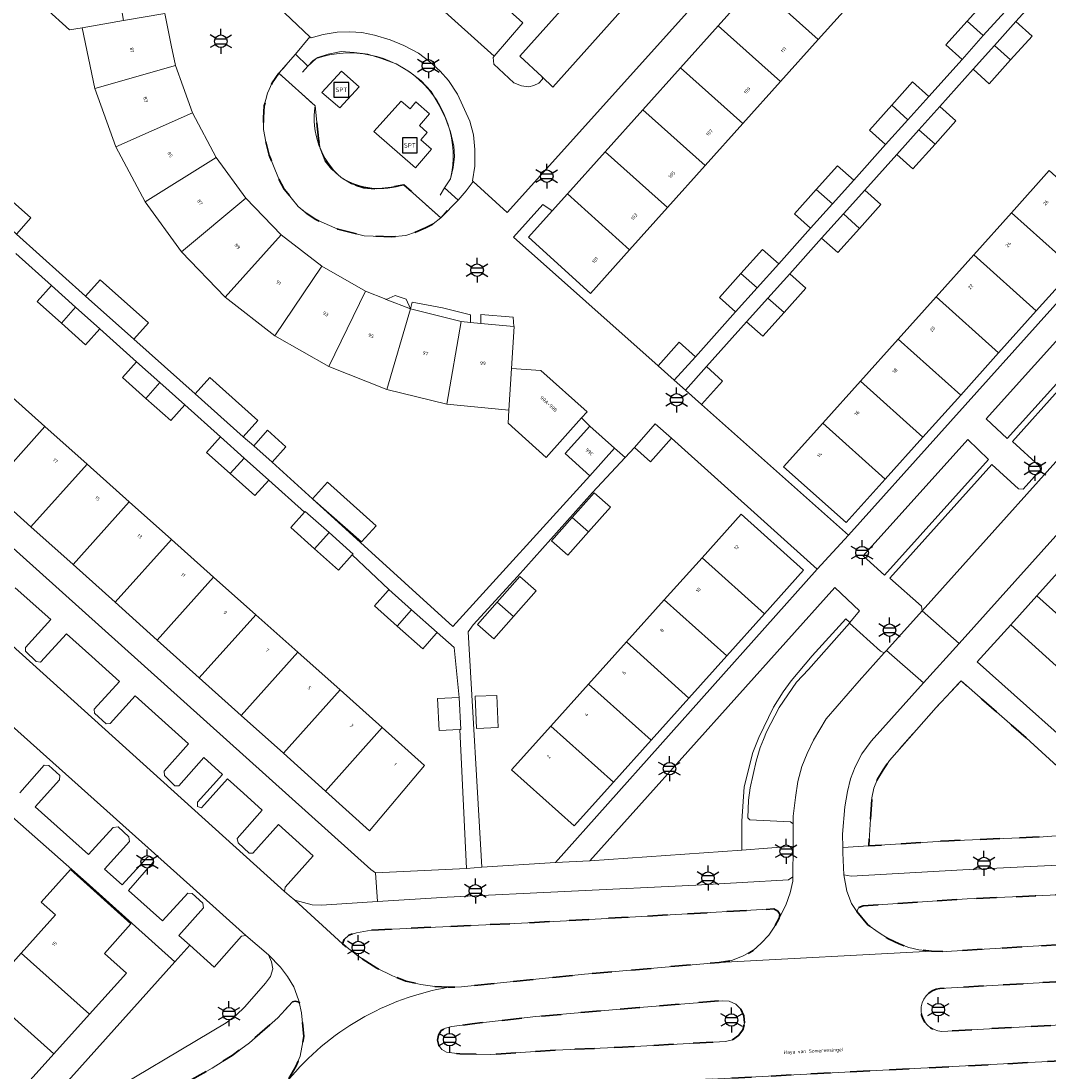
# Model space of a CAD drawing. Extents: x 105780 to 185197, y 477999 to 525027.
# Tile 89 of 562: x 106081 to 106185, y 479206 to 479313. Entities that reach past the tile are written whole.
import ezdxf
from ezdxf.enums import TextEntityAlignment as Align

# ---------------------------------------------------------------- set-up
doc = ezdxf.new("R2010")
doc.units = 0
doc.linetypes.add('XX-HIDDEN', pattern=[4, 2, -2])
for name, color, linetype, lineweight in [('B-GV-GR-HAAG_01-G', 252, 'GR-HAAG1', 13), ('B-GV-GR-MATERIAALGRENS-G', 252, 'XX-HIDDEN', 35), ('B-RO-IE-MEUBILAIR_WEGMEUBILAIR-S', 252, 'Continuous', 25), ('B-RO-IE-TERREINAFSCHEIDING_KUNSTMATIG_HEKWERK-G', 252, 'IE-TERREINAFSCHEIDING-KUNSTMATIG', 18), ('B-XX-KG-KADASTRAAL_BEBOUWING-G', 252, 'Continuous', 20), ('B1-WE-OG-BEBOUWING-T18', 7, 'Continuous', 18), ('B1-WE-OG-TERREIN_ERF-GV', 252, 'Continuous', 18), ('B1-WE-OG-TOPOGRAFIE-T18', 10, 'Continuous', 18), ('B1-WE-VH-VERHARDING_ASFALT-GV', 252, 'Continuous', 18), ('B1-WE-VH-VERHARDING_BETONSTRAATSTEEN-GV', 252, 'Continuous', 18), ('B1-WE-VH-VERHARDING_TEGEL-GV', 252, 'Continuous', 18)]:
    doc.layers.add(name, color=color, linetype=linetype, lineweight=lineweight)
doc.styles.add('NLCS-ISO', font='NLCS-ISO.ttf')
doc.styles.add('NLCS-ISO-M200-T18', font='NLCS-ISO.ttf', dxfattribs={"height": 0.36})
doc.linetypes.add('GR-HAAG1', pattern='A,6,[176,NLCS.shx,S=0.125,R=0,X=0,Y=0],-2', length=8)
doc.linetypes.add('IE-TERREINAFSCHEIDING-KUNSTMATIG', pattern='A,4,[82,NLCS.SHX,S=0.75,R=90,X=0,Y=0],4,-2', length=10)

# ---------------------------------------------------------------- blocks, each defined once
blk = doc.blocks.new('B-SIE-WEG_LICHTMAST-SO')
at = {"ltscale": 0.1}
for p, q in [((0, 1.27), (0, 2.53)), ((-1.1, 0.63), (-2.19, 1.27)), ((1.1, 0.63), (2.19, 1.27)), ((-1.1, -0.63), (-2.19, -1.27)), ((0, -1.27), (0, -2.53)), ((1.1, -0.63), (2.19, -1.27))]:
    blk.add_line(p, q, dxfattribs=at)
at = {"flags": 128}
for points in [[(-1.16, 0.5), (1.16, 0.5)], [(-1.16, -0.5), (1.16, -0.5)]]:
    blk.add_lwpolyline(points, dxfattribs=at)
at = {"ltscale": 0.1}
blk.add_circle((0, 0), 1.27, dxfattribs=at)
at = {"style": 'NLCS-ISO'}
blk.add_attdef('TYPE', text='', height=1.8, dxfattribs=at).set_placement((0, 2.53), align=Align.BOTTOM_CENTER)
blk = doc.blocks.new('SIE-WEG_SPEELTOESTEL-SO')
at = {"flags": 128}
blk.add_lwpolyline([(-0.75, -0.75), (0.75, -0.75), (0.75, 0.75), (-0.75, 0.75)], close=True, dxfattribs=at)
at = {"style": 'NLCS-ISO'}
blk.add_text('SPT', height=0.45, dxfattribs=at).set_placement((0, 0), align=Align.MIDDLE_CENTER)

msp = doc.modelspace()

# ---------------------------------------------------------------- linework, layer by layer
at = {"layer": 'B-GV-GR-HAAG_01-G', "flags": 128}
for points in [[(106110.336, 479311.271), (106108.86, 479309.513), (106110.113, 479308.311), (106110.672, 479308.855), (106111.143, 479309.185), (106112.174, 479309.517), (106113.487, 479309.777), (106114.823, 479309.695), (106116.208, 479309.5), (106117.484, 479309.107), (106119.053, 479308.526), (106120.417, 479307.719), (106121.603, 479306.806), (106122.629, 479305.722), (106123.437, 479304.332), (106124.072, 479303.014), (106124.573, 479301.645), (106124.924, 479300.202), (106124.974, 479299.135), (106124.853, 479298.012), (106124.586, 479296.866), (106123.953, 479295.951), (106125.346, 479294.724), (106126.172, 479295.676), (106126.879, 479296.594), (106126.787, 479296.678), (106127.033, 479298.147), (106127.052, 479299.84), (106126.912, 479301.342), (106126.528, 479302.722), (106125.289, 479305.459), (106124.364, 479306.838), (106123.528, 479307.783), (106122.474, 479308.747), (106121.322, 479309.613), (106119.834, 479310.379), (106118.46, 479310.979), (106116.874, 479311.431), (106115.589, 479311.704), (106114.383, 479311.769), (106113.078, 479311.736), (106111.673, 479311.516), (106110.457, 479311.157)], [(106190.768, 479281.453), (106188.605, 479283.44), (106178.842, 479272.561), (106180.962, 479270.549), (106185.959, 479276.106)], [(106179.073, 479268.447), (106176.959, 479270.462), (106166.372, 479258.667), (106168.541, 479256.72)], [(106165.011, 479251.932), (106165.994, 479253.096), (106163.484, 479255.458), (106138.675, 479227.749), (106154.073, 479228.851), (106154.066, 479231.771), (106154.311, 479235.256), (106155.206, 479238.743), (106155.802, 479240.264), (106157.296, 479243.324), (106158.282, 479244.882), (106159.093, 479245.99), (106161.206, 479248.538), (106164.61, 479252.271)]]:
    msp.add_lwpolyline(points, close=True, dxfattribs=at)
at = {"layer": 'B-GV-GR-MATERIAALGRENS-G', "flags": 128}
for points in [[(106123.578, 479292.916), (106119.86, 479296.287), (106118.575, 479296.039), (106117.047, 479295.867), (106115.779, 479295.966), (106114.542, 479296.362), (106113.489, 479297.001), (106112.563, 479297.859), (106111.841, 479298.745), (106111.374, 479299.961), (106111.212, 479300.959), (106110.853, 479304.279), (106107.182, 479307.576), (106106.524, 479306.61), (106106.041, 479305.571), (106105.709, 479304.281), (106105.625, 479303.074), (106105.629, 479301.864), (106105.863, 479300.627), (106106.215, 479299.273), (106107.141, 479296.94), (106107.736, 479295.835), (106109.159, 479294.079), (106109.958, 479293.416), (106110.946, 479292.741), (106113.159, 479291.787), (106115.829, 479291.102), (106118.594, 479290.986), (106120.055, 479291.142), (106121.019, 479291.458), (106122.039, 479291.907), (106122.808, 479292.313)], [(106182.871, 479240.232), (106176.284, 479246.001), (106173.771, 479243.317), (106169.023, 479237.917), (106168.381, 479236.992), (106167.813, 479236.024), (106167.453, 479235.135), (106167.241, 479234.141), (106166.947, 479229.275), (106175.051, 479229.805), (106184.594, 479230.203), (106190.796, 479230.673), (106190.785, 479233.003)], [(106165.719, 479222.613), (106166.856, 479221.29), (106167.881, 479220.53), (106168.937, 479219.852), (106170.027, 479219.344), (106171.007, 479218.963), (106172.022, 479218.733), (106173.292, 479218.615), (106174.771, 479218.576), (106202.37, 479220.246), (106202.266, 479222.636), (106202.081, 479223.346), (106201.761, 479223.936), (106201.286, 479224.383), (106200.668, 479224.788), (106200.156, 479224.907), (106198.957, 479224.894), (106183.786, 479224.216), (106176.89, 479223.908), (106166.382, 479223.213), (106165.909, 479223.011)], [(106157.878, 479221.964), (106157.913, 479222.374), (106157.728, 479222.671), (106157.333, 479222.89), (106136.326, 479221.698), (106131.769, 479221.44), (106116.549, 479220.748), (106115.041, 479220.47), (106114.275, 479220.241), (106113.785, 479219.802), (106113.643, 479219.352), (106115.181, 479218.123), (106117.115, 479216.896), (106118.702, 479216.12), (106120.051, 479215.577), (106121.568, 479215.237), (106122.985, 479215.015), (106124.349, 479214.945), (106125.673, 479214.98), (106138.152, 479216.272), (106151.79, 479217.466), (106153.022, 479217.649), (106154.162, 479218.09), (106155.238, 479218.672), (106156.045, 479219.407), (106156.813, 479220.245), (106157.428, 479221.139)], [(106202.531, 479216.447), (106174.147, 479214.83), (106173.749, 479214.743), (106173.375, 479214.584), (106173.036, 479214.359), (106172.745, 479214.074), (106172.512, 479213.741), (106172.345, 479213.37), (106172.25, 479212.974), (106172.23, 479212.568), (106172.285, 479212.164), (106172.414, 479211.779), (106172.613, 479211.424), (106172.874, 479211.111), (106173.189, 479210.853), (106173.545, 479210.658), (106173.932, 479210.532), (106174.336, 479210.48), (106202.713, 479212.045)], [(106109.246, 479213.43), (106108.853, 479213.529), (106108.562, 479213.482), (106107.082, 479211.849), (106104.199, 479209.328), (106102.45, 479208.044), (106100.435, 479206.764), (106093.888, 479203.035), (106089.503, 479200.286), (106087.849, 479199.138), (106087.042, 479198.512), (106086.417, 479197.932), (106083.453, 479194.813), (106081.255, 479192.248), (106082.421, 479191.009), (106088.278, 479185.684), (106089.353, 479184.81), (106089.907, 479185.453), (106093.231, 479189.313), (106096.752, 479193.536), (106099.158, 479196.74), (106099.49, 479196.447), (106102.353, 479196.791), (106106.942, 479203.653), (106108.105, 479205.512), (106108.918, 479206.926), (106109.352, 479207.969), (106109.716, 479209.97), (106109.474, 479212.348)], [(106154.356, 479211.34), (106154.294, 479212.064), (106153.985, 479212.721), (106153.469, 479213.232), (106152.808, 479213.533), (106152.084, 479213.588), (106143.728, 479212.907), (106133.222, 479211.976), (106126.769, 479211.246), (106124.72, 479210.967), (106124.056, 479210.816), (106123.627, 479210.56), (106123.346, 479210.091), (106123.266, 479209.582), (106123.386, 479209.033), (106123.708, 479208.64), (106124.177, 479208.359), (106125.518, 479208.218), (106128.622, 479208.144), (106135.202, 479208.571), (106141.989, 479208.879), (106152.439, 479209.461), (106153.143, 479209.638), (106153.743, 479210.048), (106154.165, 479210.64)], [(106220.466, 479205.706), (106213.519, 479205.336), (106208.194, 479205.053), (106205.096, 479204.832), (106204.483, 479204.874), (106203.952, 479205.08), (106203.408, 479205.531), (106203.124, 479206.055), (106202.982, 479206.622), (106202.934, 479208.083), (106202.569, 479208.425), (106190.244, 479207.686), (106130.422, 479204.565), (106128.034, 479204.332), (106125.2, 479203.822), (106122.811, 479203.068), (106121.571, 479202.549), (106120.342, 479201.913), (106119.264, 479201.242), (106117.77, 479200.178), (106115.446, 479198.309), (106111.997, 479195.322), (106108.546, 479192.106), (106108.371, 479189.171), (106108.737, 479188.831), (106105.896, 479186.186), (106104.223, 479184.563), (106104.056, 479184.401), (106100.203, 479180.364), (106096.254, 479175.992), (106090.465, 479169.099), (106089.709, 479168.144), (106088.212, 479166.253), (106081.854, 479157.87), (106085.056, 479154.872), (106086.793, 479157.426), (106088.466, 479160.051), (106090.557, 479162.508), (106100.987, 479173.956), (106111.526, 479185.6), (106121.392, 479197.084), (106122.452, 479197.95), (106123.645, 479198.76), (106124.916, 479199.163), (106126.562, 479199.543), (106135.384, 479200.396), (106154.815, 479201.588), (106190.57, 479203.134), (106191.961, 479202.988), (106193.609, 479202.394), (106195.453, 479201.711), (106196.711, 479201.297), (106197.833, 479201.087), (106199.193, 479201.056), (106219.918, 479202.094)]]:
    msp.add_lwpolyline(points, close=True, dxfattribs=at)
at = {"layer": 'B-RO-IE-TERREINAFSCHEIDING_KUNSTMATIG_HEKWERK-G', "flags": 128}
for points in [[(106109.575, 479307.695), (106110.113, 479308.311), (106110.969, 479309.063)], [(106110.853, 479304.279), (106107.182, 479307.576), (106107.891, 479308.35)], [(106124.235, 479293.659), (106123.578, 479292.916), (106119.86, 479296.287)], [(106124.586, 479296.866), (106123.953, 479295.951), (106123.517, 479295.219)]]:
    msp.add_lwpolyline(points, dxfattribs=at)
for points in [[(106110.969, 479309.063, -0.5870229), (106124.586, 479296.866)], [(106113.489, 479297.001, -0.2555188), (106110.853, 479304.279)], [(106119.86, 479296.287, -0.2203048), (106113.489, 479297.001)]]:
    msp.add_lwpolyline(points, format="xyb", dxfattribs=at)
at = {"layer": 'B-XX-KG-KADASTRAAL_BEBOUWING-G', "flags": 128}
for points in [[(106087.718, 479318.79), (106085.467, 479320.853), (106083.035, 479323.083), (106078.846, 479318.513), (106078.925, 479318.441), (106081.323, 479316.243), (106083.529, 479314.22), (106085.984, 479311.97), (106087.28, 479312.193), (106091.437, 479312.911), (106090.929, 479315.848)], [(106159.334, 479320.923), (106155.513, 479316.661), (106161.819, 479311.008), (106165.639, 479315.27)], [(106155.513, 479316.661), (106151.693, 479312.4), (106157.999, 479306.746), (106161.819, 479311.008)], [(106180.715, 479313.817), (106179.077, 479315.285), (106176.902, 479312.858), (106178.539, 479311.39)], [(106091.437, 479312.911), (106087.28, 479312.193), (106088.545, 479306.041), (106096.708, 479308.365), (106096.281, 479310.44), (106095.625, 479313.635)], [(106151.693, 479312.4), (106147.872, 479308.138), (106154.178, 479302.484), (106157.999, 479306.746)], [(106178.539, 479311.39), (106176.902, 479312.858), (106174.743, 479310.45), (106176.381, 479308.982)], [(106181.832, 479312.815), (106179.659, 479310.39), (106181.298, 479308.922), (106183.471, 479311.346)], [(106181.298, 479308.922), (106179.659, 479310.39), (106177.498, 479307.98), (106179.137, 479306.511)], [(106096.708, 479308.365), (106088.545, 479306.041), (106090.688, 479300.123), (106098.451, 479303.563), (106097.488, 479306.217)], [(106147.872, 479308.138), (106144.051, 479303.877), (106150.358, 479298.222), (106154.178, 479302.484)], [(106173.015, 479305.226), (106171.377, 479306.694), (106169.263, 479304.335), (106170.901, 479302.867)], [(106144.051, 479303.877), (106140.231, 479299.615), (106146.538, 479293.96), (106150.358, 479298.222)], [(106170.901, 479302.867), (106169.263, 479304.335), (106167.01, 479301.821), (106168.648, 479300.353)], [(106174.133, 479304.224), (106172.014, 479301.859), (106173.652, 479300.39), (106175.772, 479302.755)], [(106098.451, 479303.563), (106090.688, 479300.123), (106093.638, 479294.557), (106100.851, 479299.051)], [(106173.652, 479300.39), (106172.014, 479301.859), (106169.766, 479299.351), (106171.405, 479297.882)], [(106140.231, 479299.615), (106136.41, 479295.354), (106142.718, 479289.699), (106146.538, 479293.96)], [(106103.825, 479294.931), (106100.851, 479299.051), (106093.638, 479294.557), (106097.341, 479289.47)], [(106079.615, 479295.111), (106077.165, 479297.297), (106075.737, 479295.698), (106078.17, 479293.49), (106080.6, 479291.284), (106082.065, 479292.925)], [(106165.414, 479296.745), (106163.776, 479298.213), (106161.622, 479295.81), (106163.26, 479294.341)], [(106185.225, 479297.707), (106181.401, 479293.442), (106187.734, 479287.762), (106191.56, 479292.026)], [(106136.41, 479295.354), (106134.856, 479293.62), (106132.466, 479290.954), (106138.751, 479285.273), (106142.718, 479289.699)], [(106163.26, 479294.341), (106161.622, 479295.81), (106159.41, 479293.341), (106161.048, 479291.873)], [(106166.532, 479295.743), (106164.367, 479293.327), (106166.005, 479291.857), (106168.171, 479294.274)], [(106107.425, 479291.214), (106103.825, 479294.931), (106097.341, 479289.47), (106101.761, 479284.888)], [(106166.005, 479291.857), (106164.367, 479293.327), (106162.166, 479290.871), (106163.805, 479289.402)], [(106181.401, 479293.442), (106177.575, 479289.176), (106183.907, 479283.498), (106187.734, 479287.762)], [(106111.531, 479288.027), (106107.425, 479291.214), (106101.761, 479284.888), (106106.786, 479280.976)], [(106157.814, 479288.265), (106156.176, 479289.733), (106153.982, 479287.285), (106155.62, 479285.817)], [(106177.575, 479289.176), (106173.75, 479284.911), (106180.081, 479279.233), (106183.907, 479283.498)], [(106115.949, 479285.495), (106111.531, 479288.027), (106106.786, 479280.976), (106112.26, 479277.853)], [(106087.618, 479284.996), (106092.509, 479280.614), (106093.996, 479282.28), (106089.096, 479286.651)], [(106155.62, 479285.817), (106153.982, 479287.285), (106151.81, 479284.861), (106153.448, 479283.393)], [(106158.932, 479287.263), (106156.719, 479284.793), (106158.357, 479283.324), (106160.571, 479285.794)], [(106084.158, 479286.055), (106082.716, 479284.438), (106085.162, 479282.255), (106086.601, 479283.866)], [(106120.512, 479283.693), (106118.047, 479284.666), (106118.023, 479284.676), (106115.949, 479285.495), (106112.26, 479277.853), (106118.117, 479275.532)], [(106158.357, 479283.324), (106156.719, 479284.793), (106154.566, 479282.391), (106156.205, 479280.922)], [(106173.75, 479284.911), (106169.925, 479280.645), (106176.255, 479274.969), (106180.081, 479279.233)], [(106086.601, 479283.866), (106085.162, 479282.255), (106087.61, 479280.071), (106089.043, 479281.678)], [(106125.647, 479282.41), (106120.512, 479283.693), (106118.117, 479275.532), (106124.215, 479274.036)], [(106130.746, 479277.649), (106131.015, 479281.902), (106130.989, 479281.905), (106127.661, 479282.219), (106126.611, 479282.318), (106125.647, 479282.41), (106124.215, 479274.036), (106130.481, 479273.443)], [(106149.378, 479278.85), (106147.74, 479280.318), (106145.604, 479277.935), (106147.242, 479276.467)], [(106169.925, 479280.645), (106166.1, 479276.38), (106172.428, 479270.705), (106176.255, 479274.969)], [(106092.772, 479278.338), (106091.346, 479276.738), (106093.709, 479274.63), (106095.133, 479276.223)], [(106130.746, 479277.649), (106130.481, 479273.443), (106130.397, 479272.114), (106134.259, 479268.647), (106137.845, 479272.641), (106138.401, 479273.26), (106133.721, 479277.462)], [(106150.495, 479277.847), (106148.359, 479275.465), (106149.998, 479273.996), (106152.134, 479276.378)], [(106095.133, 479276.223), (106093.709, 479274.63), (106096.241, 479272.371), (106097.658, 479273.96)], [(106098.724, 479275.082), (106103.58, 479270.737), (106105.067, 479272.402), (106100.205, 479276.74)], [(106166.1, 479276.38), (106162.275, 479272.115), (106168.602, 479266.441), (106172.428, 479270.705)], [(106083.49, 479271.788), (106079.219, 479275.604), (106073.555, 479269.265), (106077.817, 479265.439)], [(106087.76, 479267.972), (106083.49, 479271.788), (106077.817, 479265.439), (106082.078, 479261.613)], [(106138.698, 479271.827), (106136.186, 479269.029), (106138.686, 479266.784), (106141.198, 479269.582)], [(106146.948, 479270.59), (106145.301, 479272.049), (106143.212, 479269.656), (106144.842, 479268.212)], [(106162.275, 479272.115), (106158.315, 479267.699), (106164.648, 479262.035), (106168.602, 479266.441)], [(106101.275, 479270.72), (106099.865, 479269.138), (106102.255, 479267.005), (106103.663, 479268.581)], [(106104.647, 479269.829), (106106.512, 479268.165), (106107.91, 479269.732), (106106.045, 479271.396)], [(106103.663, 479268.581), (106102.255, 479267.005), (106104.759, 479264.771), (106106.16, 479266.343)], [(106092.03, 479264.156), (106087.76, 479267.972), (106082.078, 479261.613), (106086.339, 479257.787)], [(106110.587, 479264.435), (106115.571, 479260.082), (106117.036, 479261.723), (106112.099, 479266.128)], [(106136.905, 479262.57), (106138.542, 479261.101), (106140.761, 479263.605), (106139.114, 479265.064)], [(106096.301, 479260.341), (106092.03, 479264.156), (106086.339, 479257.787), (106090.601, 479253.961)], [(106109.778, 479263.102), (106108.383, 479261.538), (106110.802, 479259.379), (106112.268, 479261.02), (106109.847, 479263.18)], [(106138.542, 479261.101), (106136.905, 479262.57), (106134.802, 479260.197), (106136.449, 479258.738)], [(106150.047, 479258.478), (106156.372, 479252.801), (106160.326, 479257.211), (106154.017, 479262.901)], [(106100.571, 479256.525), (106096.301, 479260.341), (106090.601, 479253.961), (106094.862, 479250.135)], [(106112.268, 479261.02), (106110.802, 479259.379), (106113.24, 479257.204), (106114.626, 479258.759), (106114.704, 479258.846)], [(106150.047, 479258.478), (106146.218, 479254.212), (106152.546, 479248.533), (106156.372, 479252.801)], [(106186.657, 479257.631), (106183.96, 479254.624), (106187.788, 479251.194), (106188.95, 479250.153), (106191.644, 479253.156), (106190.239, 479254.417)], [(106104.842, 479252.709), (106100.571, 479256.525), (106094.862, 479250.135), (106099.123, 479246.309)], [(106129.302, 479253.989), (106130.94, 479252.519), (106133.256, 479255.134), (106131.609, 479256.593)], [(106118.329, 479255.255), (106118.244, 479255.16), (106116.865, 479253.613), (106119.171, 479251.556), (106120.636, 479253.196)], [(106130.94, 479252.519), (106129.302, 479253.989), (106127.298, 479251.726), (106128.945, 479250.267)], [(106146.218, 479254.212), (106142.39, 479249.945), (106148.72, 479244.264), (106152.546, 479248.533)], [(106183.96, 479254.624), (106181.315, 479251.676), (106186.302, 479247.201), (106188.95, 479250.153), (106187.788, 479251.194)], [(106109.112, 479248.893), (106104.842, 479252.709), (106099.123, 479246.309), (106103.385, 479242.483)], [(106120.636, 479253.196), (106119.171, 479251.556), (106121.759, 479249.247), (106123.134, 479250.79), (106123.223, 479250.889)], [(106142.39, 479249.945), (106138.561, 479245.679), (106144.893, 479239.996), (106148.72, 479244.264)], [(106113.383, 479245.078), (106109.112, 479248.893), (106103.385, 479242.483), (106107.646, 479238.657)], [(106138.561, 479245.679), (106134.732, 479241.413), (106141.067, 479235.728), (106144.893, 479239.996)], [(106117.653, 479241.262), (106113.383, 479245.078), (106107.646, 479238.657), (106111.907, 479234.831)], [(106125.444, 479244.321), (106123.248, 479244.203), (106123.423, 479240.957), (106125.501, 479241.069), (106125.619, 479241.075)], [(106129.393, 479241.283), (106129.254, 479244.531), (106127.056, 479244.437), (106127.195, 479241.189)], [(106117.653, 479241.262), (106111.907, 479234.831), (106116.38, 479230.815), (106121.951, 479237.422)], [(106134.732, 479241.413), (106130.767, 479236.995), (106137.109, 479231.313), (106141.067, 479235.728)], [(106084.554, 479222.291), (106081.083, 479218.421), (106088.006, 479212.211), (106091.745, 479216.381), (106089.511, 479218.384), (106092.202, 479221.384), (106086.082, 479226.872), (106083.124, 479223.573)], [(106081.083, 479218.421), (106077.478, 479214.401), (106084.401, 479208.191), (106088.006, 479212.211)], [(106077.478, 479214.401), (106073.873, 479210.381), (106080.796, 479204.171), (106084.401, 479208.191)]]:
    msp.add_lwpolyline(points, close=True, dxfattribs=at)
at = {"layer": 'B1-WE-OG-TERREIN_ERF-GV', "flags": 128}
for points in [[(106185.166, 479316.535), (106181.832, 479312.815), (106183.471, 479311.346), (106181.298, 479308.922), (106179.137, 479306.511), (106177.498, 479307.98), (106174.133, 479304.224), (106175.772, 479302.755), (106173.652, 479300.39), (106171.405, 479297.882), (106169.766, 479299.351), (106166.532, 479295.743), (106168.171, 479294.274), (106166.005, 479291.857), (106163.805, 479289.402), (106162.166, 479290.871), (106158.932, 479287.263), (106160.571, 479285.794), (106158.357, 479283.324), (106156.205, 479280.922), (106154.566, 479282.391), (106150.495, 479277.847), (106152.134, 479276.378), (106149.998, 479273.996), (106164.877, 479260.751), (106174.027, 479270.954), (106212.227, 479313.548)], [(106165.639, 479315.27), (106161.819, 479311.008), (106157.999, 479306.746), (106154.178, 479302.484), (106150.358, 479298.222), (106146.538, 479293.96), (106142.718, 479289.699), (106138.751, 479285.273), (106132.466, 479290.954), (106134.856, 479293.62), (106133.935, 479294.276), (106130.969, 479290.96), (106145.604, 479277.935), (106147.74, 479280.318), (106149.378, 479278.85), (106153.448, 479283.393), (106151.81, 479284.861), (106153.982, 479287.285), (106156.176, 479289.733), (106157.814, 479288.265), (106161.048, 479291.873), (106159.41, 479293.341), (106161.622, 479295.81), (106163.776, 479298.213), (106165.414, 479296.745), (106168.648, 479300.353), (106167.01, 479301.821), (106169.263, 479304.335), (106171.377, 479306.694), (106173.015, 479305.226), (106176.381, 479308.982), (106174.743, 479310.45), (106176.902, 479312.858), (106179.077, 479315.285)], [(106079.615, 479295.111), (106082.065, 479292.925), (106080.6, 479291.284), (106087.618, 479284.996), (106089.096, 479286.651), (106093.996, 479282.28), (106092.509, 479280.614), (106098.724, 479275.082), (106100.205, 479276.74), (106105.067, 479272.402), (106103.58, 479270.737), (106104.647, 479269.829), (106106.045, 479271.396), (106107.91, 479269.732), (106106.512, 479268.165), (106110.587, 479264.435), (106124.803, 479251.508), (106138.686, 479266.784), (106136.186, 479269.029), (106138.698, 479271.827), (106137.845, 479272.641), (106134.259, 479268.647), (106130.397, 479272.114), (106130.481, 479273.443), (106124.215, 479274.036), (106118.117, 479275.532), (106112.26, 479277.853), (106106.786, 479280.976), (106101.761, 479284.888), (106097.341, 479289.47), (106093.638, 479294.557), (106090.688, 479300.123), (106088.545, 479306.041), (106087.28, 479312.193), (106085.984, 479311.97), (106083.529, 479314.22)], [(106187.734, 479287.762), (106183.907, 479283.498), (106180.081, 479279.233), (106176.255, 479274.969), (106172.428, 479270.705), (106168.602, 479266.441), (106164.648, 479262.035), (106158.315, 479267.699), (106162.275, 479272.115), (106166.1, 479276.38), (106169.925, 479280.645), (106173.75, 479284.911), (106177.575, 479289.176), (106181.401, 479293.442), (106185.225, 479297.707)], [(106061.965, 479275.878), (106116.498, 479226.89), (106116.983, 479226.542), (106126.208, 479226.988), (106125.501, 479241.069), (106123.423, 479240.957), (106123.248, 479244.203), (106125.444, 479244.321), (106124.947, 479249.385), (106123.223, 479250.889), (106123.134, 479250.79), (106121.759, 479249.247), (106119.171, 479251.556), (106116.865, 479253.613), (106118.244, 479255.16), (106118.329, 479255.255), (106114.626, 479258.759), (106113.24, 479257.204), (106110.802, 479259.379), (106108.383, 479261.538), (106109.778, 479263.102), (106106.16, 479266.343), (106104.759, 479264.771), (106102.255, 479267.005), (106099.865, 479269.138), (106101.275, 479270.72), (106097.658, 479273.96), (106096.241, 479272.371), (106093.709, 479274.63), (106091.346, 479276.738), (106092.772, 479278.338), (106089.043, 479281.678), (106087.61, 479280.071), (106085.162, 479282.255), (106082.716, 479284.438), (106084.158, 479286.055), (106080.54, 479289.296)], [(106079.219, 479275.604), (106083.49, 479271.788), (106087.76, 479267.972), (106092.03, 479264.156), (106096.301, 479260.341), (106100.571, 479256.525), (106104.842, 479252.709), (106109.112, 479248.893), (106113.383, 479245.078), (106117.653, 479241.262), (106121.951, 479237.422), (106116.38, 479230.815), (106111.907, 479234.831), (106107.646, 479238.657), (106103.385, 479242.483), (106099.123, 479246.309), (106094.862, 479250.135), (106090.601, 479253.961), (106086.339, 479257.787), (106082.078, 479261.613), (106077.817, 479265.439)], [(106186.302, 479247.201), (106181.315, 479251.676), (106177.915, 479247.923), (106190.714, 479236.498)], [(106073.223, 479191.415), (106096.667, 479217.536), (106087.684, 479225.616), (106078.993, 479233.274), (106073.885, 479227.543), (106076.12, 479225.542), (106074.795, 479224.061), (106073.522, 479222.639), (106071.287, 479224.64), (106066.689, 479219.505), (106068.924, 479217.504), (106067.59, 479216.015), (106066.325, 479214.602), (106064.09, 479216.603), (106059.493, 479211.468), (106061.728, 479209.467), (106060.386, 479207.969), (106059.129, 479206.565), (106056.896, 479208.564), (106052.302, 479203.426)], [(106070.267, 479206.361), (106073.873, 479210.381), (106077.478, 479214.401), (106081.083, 479218.421), (106084.554, 479222.291), (106083.124, 479223.573), (106086.082, 479226.872), (106092.202, 479221.384), (106089.511, 479218.384), (106091.745, 479216.381), (106088.006, 479212.211), (106084.401, 479208.191), (106080.796, 479204.171)]]:
    msp.add_lwpolyline(points, dxfattribs=at)
for points in [[(106120.092, 479284.671), (106118.982, 479285.045), (106118.047, 479284.666), (106120.512, 479283.693)], [(106126.604, 479283.097), (106123.758, 479283.804), (106120.69, 479284.373), (106120.512, 479283.693), (106125.647, 479282.41), (106126.611, 479282.318)], [(106130.93, 479282.851), (106127.651, 479283.145), (106127.661, 479282.219), (106130.989, 479281.905)], [(106161.696, 479257.308), (106146.948, 479270.59), (106144.842, 479268.212), (106143.212, 479269.656), (106142.255, 479268.633), (106138.953, 479265.105), (106131.35, 479256.567), (106126.851, 479251.663), (106126.374, 479250.961), (106127.74, 479227.121), (106135.191, 479227.58)], [(106110.587, 479264.435), (106112.099, 479266.128), (106117.036, 479261.723), (106115.571, 479260.082)], [(106138.542, 479261.101), (106136.449, 479258.738), (106134.802, 479260.197), (106136.905, 479262.57), (106139.114, 479265.064), (106140.761, 479263.605)], [(106146.218, 479254.212), (106150.047, 479258.478), (106154.017, 479262.901), (106160.326, 479257.211), (106156.372, 479252.801), (106152.546, 479248.533), (106148.72, 479244.264), (106144.893, 479239.996), (106141.067, 479235.728), (106137.109, 479231.313), (106130.767, 479236.995), (106134.732, 479241.413), (106138.561, 479245.679), (106142.39, 479249.945)], [(106130.94, 479252.519), (106128.945, 479250.267), (106127.298, 479251.726), (106129.302, 479253.989), (106131.609, 479256.593), (106133.256, 479255.134)], [(106129.393, 479241.283), (106127.195, 479241.189), (106127.056, 479244.437), (106129.254, 479244.531)]]:
    msp.add_lwpolyline(points, close=True, dxfattribs=at)
at = {"layer": 'B1-WE-VH-VERHARDING_ASFALT-GV', "flags": 128}
for points in [[(106174.484, 479350.462), (106171.151, 479353.489), (106148.332, 479328.036), (106131.609, 479309.304), (106133.86, 479307.203), (106134.953, 479306.183), (106151.846, 479325.104), (106168.738, 479344.026)], [(106206.968, 479284.192), (106220.062, 479298.646), (106216.28, 479302.144), (106210.628, 479295.785), (106172.334, 479253.11), (106176.083, 479249.803)], [(106164.514, 479233.218), (106164.78, 479234.797), (106165.074, 479236.064), (106165.55, 479237.289), (106166.242, 479238.622), (106167.195, 479239.901), (106172.483, 479245.793), (106168.725, 479249.087), (106168.49, 479248.826), (106165.966, 479246.012), (106162.638, 479242.151), (106161.353, 479239.995), (106160.685, 479238.625), (106160.168, 479237.308), (106159.757, 479235.814), (106159.507, 479234.168), (106159.29, 479232.279), (106159.29, 479231.502), (106159.265, 479229.232), (106159.232, 479226.152), (106159.235, 479225.704), (106158.962, 479224.508), (106158.536, 479223.278), (106157.878, 479221.964), (106157.428, 479221.139), (106156.813, 479220.245), (106156.045, 479219.407), (106155.238, 479218.672), (106154.162, 479218.09), (106153.022, 479217.649), (106151.79, 479217.466), (106173.292, 479218.615), (106172.022, 479218.733), (106171.007, 479218.963), (106170.027, 479219.344), (106168.937, 479219.852), (106167.881, 479220.53), (106166.856, 479221.29), (106165.719, 479222.613), (106165.18, 479223.435), (106164.72, 479224.681), (106164.407, 479226.343), (106164.298, 479228.576), (106164.296, 479229.102), (106164.29, 479230.453)], [(106157.333, 479222.89), (106157.728, 479222.671), (106157.913, 479222.374), (106157.878, 479221.964), (106158.536, 479223.278), (106158.962, 479224.508), (106159.235, 479225.704), (106159.232, 479226.152), (106158.798, 479225.85), (106149.418, 479225.299), (106124.234, 479224.091), (106117.171, 479223.634), (106111.515, 479223.268), (106110.566, 479223.318), (106109.67, 479223.539), (106108.789, 479223.784), (106113.643, 479219.352), (106113.785, 479219.802), (106114.275, 479220.241), (106115.041, 479220.47), (106116.549, 479220.748), (106131.769, 479221.44), (106136.326, 479221.698)], [(106123.346, 479210.091), (106123.627, 479210.56), (106124.056, 479210.816), (106124.72, 479210.967), (106126.769, 479211.246), (106133.222, 479211.976), (106143.728, 479212.907), (106152.084, 479213.588), (106152.808, 479213.533), (106153.469, 479213.232), (106153.985, 479212.721), (106154.294, 479212.064), (106154.356, 479211.34), (106154.165, 479210.64), (106153.743, 479210.048), (106153.143, 479209.638), (106152.439, 479209.461), (106141.989, 479208.879), (106135.202, 479208.571), (106128.622, 479208.144), (106125.518, 479208.218), (106124.177, 479208.359), (106123.708, 479208.64), (106123.386, 479209.033), (106123.266, 479209.582)]]:
    msp.add_lwpolyline(points, close=True, dxfattribs=at)
for points in [[(106107.136, 479314.289), (106110.336, 479311.271), (106110.457, 479311.157), (106111.673, 479311.516), (106113.078, 479311.736), (106114.383, 479311.769), (106115.589, 479311.704), (106116.874, 479311.431), (106118.46, 479310.979), (106119.834, 479310.379), (106121.322, 479309.613), (106122.474, 479308.747), (106123.528, 479307.783), (106124.364, 479306.838), (106125.289, 479305.459), (106126.528, 479302.722), (106126.912, 479301.342), (106127.052, 479299.84), (106127.033, 479298.147), (106126.787, 479296.678), (106126.879, 479296.594), (106130.323, 479293.457), (106165.597, 479332.735)], [(106151.846, 479325.104), (106134.953, 479306.183), (106133.86, 479307.203), (106133.902, 479306.97), (106133.516, 479306.57), (106133.025, 479306.348), (106132.517, 479306.212), (106131.75, 479306.307), (106131.003, 479306.621), (106128.968, 479308.507), (106128.896, 479309.179), (106128.995, 479309.294), (106123.012, 479314.688)], [(106180.715, 479313.817), (106178.539, 479311.39), (106176.381, 479308.982), (106173.015, 479305.226), (106170.901, 479302.867), (106168.648, 479300.353), (106165.414, 479296.745), (106163.26, 479294.341), (106161.048, 479291.873), (106157.814, 479288.265), (106155.62, 479285.817), (106153.448, 479283.393), (106149.378, 479278.85), (106147.242, 479276.467), (106148.359, 479275.465), (106150.495, 479277.847), (106154.566, 479282.391), (106156.719, 479284.793), (106158.932, 479287.263), (106162.166, 479290.871), (106164.367, 479293.327), (106166.532, 479295.743), (106169.766, 479299.351), (106172.014, 479301.859), (106174.133, 479304.224), (106177.498, 479307.98), (106179.659, 479310.39), (106181.832, 479312.815), (106185.166, 479316.535)], [(106080.54, 479289.296), (106084.158, 479286.055), (106086.601, 479283.866), (106089.043, 479281.678), (106092.772, 479278.338), (106095.133, 479276.223), (106097.658, 479273.96), (106101.275, 479270.72), (106103.663, 479268.581), (106106.16, 479266.343), (106109.778, 479263.102), (106109.847, 479263.18), (106112.268, 479261.02), (106114.704, 479258.846), (106114.626, 479258.759), (106118.329, 479255.255), (106120.636, 479253.196), (106123.223, 479250.889), (106124.947, 479249.385), (106125.444, 479244.321), (106125.619, 479241.075), (106125.501, 479241.069), (106126.208, 479226.988), (106127.74, 479227.121), (106126.374, 479250.961), (106126.851, 479251.663), (106131.35, 479256.567), (106138.953, 479265.105), (106142.255, 479268.633), (106141.198, 479269.582), (106138.686, 479266.784), (106124.803, 479251.508), (106110.587, 479264.435), (106106.512, 479268.165), (106104.647, 479269.829), (106103.58, 479270.737), (106098.724, 479275.082), (106092.509, 479280.614), (106087.618, 479284.996), (106080.6, 479291.284)], [(106074.915, 479254.306), (106074.701, 479254.499), (106070.687, 479249.95), (106070.833, 479249.819), (106080.752, 479240.914), (106096.837, 479226.475), (106101.18, 479222.577), (106103.846, 479220.183), (106106.121, 479218.233), (106107.351, 479216.969), (106108.057, 479216.042), (106108.707, 479214.981), (106109.193, 479213.679), (106109.246, 479213.43), (106109.474, 479212.348), (106109.716, 479209.97), (106109.352, 479207.969), (106108.918, 479206.926), (106108.105, 479205.512)], [(106124.349, 479214.945), (106122.985, 479215.015), (106121.568, 479215.237), (106120.051, 479215.577), (106118.702, 479216.12), (106117.115, 479216.896), (106115.181, 479218.123), (106113.643, 479219.352), (106108.789, 479223.784), (106108.233, 479224.239), (106107.772, 479224.655), (106074.915, 479254.306)], [(106196.419, 479227.844), (106176.476, 479226.859), (106165.138, 479226.205), (106164.407, 479226.343), (106164.72, 479224.681), (106165.18, 479223.435), (106165.719, 479222.613), (106165.909, 479223.011), (106166.382, 479223.213), (106176.89, 479223.908), (106183.786, 479224.216), (106198.957, 479224.894)], [(106202.37, 479220.246), (106174.771, 479218.576), (106173.292, 479218.615), (106151.79, 479217.466), (106138.152, 479216.272), (106125.673, 479214.98), (106124.349, 479214.945)], [(106093.888, 479203.035), (106100.435, 479206.764), (106102.45, 479208.044), (106104.199, 479209.328), (106107.082, 479211.849), (106108.562, 479213.482), (106108.853, 479213.529), (106109.246, 479213.43), (106109.193, 479213.679), (106108.707, 479214.981), (106108.057, 479216.042), (106107.351, 479216.969), (106106.121, 479218.233), (106106.433, 479217.533), (106106.57, 479216.808), (106106.336, 479216.048), (106105.83, 479215.352), (106103.733, 479212.953), (106102.868, 479212.105), (106101.849, 479211.331), (106087.9, 479203.018)], [(106202.713, 479212.045), (106174.336, 479210.48), (106173.932, 479210.532), (106173.545, 479210.658), (106173.189, 479210.853), (106172.874, 479211.111), (106172.613, 479211.424), (106172.414, 479211.779), (106172.285, 479212.164), (106172.23, 479212.568), (106172.25, 479212.974), (106172.345, 479213.37), (106172.512, 479213.741), (106172.745, 479214.074), (106173.036, 479214.359), (106173.375, 479214.584), (106173.749, 479214.743), (106174.147, 479214.83), (106202.531, 479216.447)], [(106087.612, 479169.696), (106088.098, 479170.324), (106090.981, 479173.888), (106093.144, 479176.43), (106097.253, 479180.98), (106097.947, 479181.736), (106099.764, 479183.697), (106102.016, 479186.021), (106106.014, 479189.866), (106108.546, 479192.106), (106111.997, 479195.322), (106115.446, 479198.309), (106117.77, 479200.178), (106119.264, 479201.242), (106120.342, 479201.913), (106121.571, 479202.549), (106122.811, 479203.068), (106125.2, 479203.822), (106128.034, 479204.332), (106130.422, 479204.565), (106190.244, 479207.686)]]:
    msp.add_lwpolyline(points, dxfattribs=at)
at = {"layer": 'B1-WE-VH-VERHARDING_ASFALT-GV'}
for points in [[(106108.105, 479205.512, -0.1790378), (106124.349, 479214.945)], [(106124.349, 479214.945, 0.1790378), (106108.105, 479205.512)]]:
    msp.add_lwpolyline(points, format="xyb", dxfattribs=at)
at = {"layer": 'B1-WE-VH-VERHARDING_BETONSTRAATSTEEN-GV', "flags": 128}
for points in [[(106165.597, 479332.735), (106130.323, 479293.457), (106126.879, 479296.594), (106126.172, 479295.676), (106125.346, 479294.724), (106123.578, 479292.916), (106122.808, 479292.313), (106122.039, 479291.907), (106121.019, 479291.458), (106120.055, 479291.142), (106118.594, 479290.986), (106115.829, 479291.102), (106113.159, 479291.787), (106110.946, 479292.741), (106109.958, 479293.416), (106109.159, 479294.079), (106107.736, 479295.835), (106107.141, 479296.94), (106106.215, 479299.273), (106105.863, 479300.627), (106105.629, 479301.864), (106105.625, 479303.074), (106105.709, 479304.281), (106106.041, 479305.571), (106106.524, 479306.61), (106107.182, 479307.576), (106108.86, 479309.513), (106110.336, 479311.271), (106107.136, 479314.289)], [(106128.911, 479315.377), (106131.885, 479312.673), (106128.995, 479309.294), (106128.896, 479309.179), (106128.968, 479308.507), (106131.003, 479306.621), (106131.75, 479306.307), (106132.517, 479306.212), (106133.025, 479306.348), (106133.516, 479306.57), (106133.902, 479306.97), (106133.86, 479307.203), (106131.609, 479309.304), (106148.332, 479328.036)], [(106095.625, 479313.635), (106096.281, 479310.44), (106096.708, 479308.365), (106097.488, 479306.217), (106098.451, 479303.563), (106100.851, 479299.051), (106103.825, 479294.931), (106107.425, 479291.214), (106111.531, 479288.027), (106115.949, 479285.495), (106118.023, 479284.676), (106118.047, 479284.666), (106118.982, 479285.045), (106120.092, 479284.671), (106120.512, 479283.693), (106120.69, 479284.373), (106123.758, 479283.804), (106126.604, 479283.097), (106126.611, 479282.318), (106127.661, 479282.219), (106127.651, 479283.145), (106130.93, 479282.851), (106130.989, 479281.905), (106131.015, 479281.902), (106130.746, 479277.649), (106133.721, 479277.462), (106138.401, 479273.26), (106137.845, 479272.641), (106138.698, 479271.827), (106141.198, 479269.582), (106142.255, 479268.633), (106143.212, 479269.656), (106145.301, 479272.049), (106146.948, 479270.59), (106161.696, 479257.308), (106164.877, 479260.751), (106149.998, 479273.996), (106148.359, 479275.465), (106147.242, 479276.467), (106145.604, 479277.935), (106130.969, 479290.96), (106133.935, 479294.276), (106134.856, 479293.62), (106136.41, 479295.354), (106140.231, 479299.615), (106144.051, 479303.877), (106147.872, 479308.138), (106151.693, 479312.4), (106155.513, 479316.661)], [(106186.38, 479275.727), (106181.48, 479270.266), (106184.229, 479267.75), (106184.322, 479267.385), (106182.566, 479265.441), (106182.101, 479265.466), (106179.39, 479267.933), (106169.077, 479256.422), (106172.282, 479253.584), (106172.334, 479253.11), (106210.628, 479295.785)], [(106074.915, 479254.306), (106107.772, 479224.655), (106107.824, 479225.088), (106110.666, 479228.254), (106107.142, 479231.428), (106104.562, 479228.531), (106104.186, 479228.555), (106103.075, 479229.602), (106102.966, 479230.035), (106105.496, 479232.911), (106103.614, 479234.606), (106101.993, 479236.066), (106099.343, 479233.129), (106098.945, 479233.279), (106098.936, 479233.701), (106101.49, 479236.52), (106099.585, 479238.235), (106097.04, 479235.363), (106096.665, 479235.368), (106095.594, 479236.418), (106095.562, 479236.858), (106098.04, 479239.627), (106092.633, 479244.498), (106090.107, 479241.67), (106089.698, 479241.632), (106088.504, 479242.73), (106088.496, 479243.133), (106091.038, 479245.934), (106088.231, 479248.463), (106085.683, 479250.758), (106083.036, 479247.895), (106082.617, 479247.955), (106081.536, 479248.995), (106081.539, 479249.388), (106084.076, 479252.206), (106080.487, 479255.425)], [(106080.937, 479234.648), (106083.42, 479237.447), (106083.874, 479237.43), (106085.011, 479236.415), (106084.973, 479235.978), (106082.513, 479233.23), (106087.897, 479228.398), (106090.402, 479231.134), (106090.898, 479231.191), (106092.005, 479230.182), (106092.047, 479229.734), (106089.539, 479226.929), (106091.321, 479225.334), (106093.879, 479228.125), (106094.196, 479228.203), (106094.505, 479227.947), (106094.446, 479227.636), (106091.952, 479224.769), (106095.414, 479221.671), (106097.977, 479224.474), (106098.392, 479224.454), (106099.497, 479223.465), (106099.56, 479222.999), (106097.067, 479220.192), (106098.165, 479219.21), (106100.642, 479216.992), (106103.39, 479220.111), (106103.846, 479220.183), (106101.18, 479222.577), (106096.837, 479226.475), (106080.752, 479240.914)]]:
    msp.add_lwpolyline(points, dxfattribs=at)
for points in [[(106128.911, 479315.377), (106126.017, 479318.008), (106123.012, 479314.688), (106128.995, 479309.294), (106131.885, 479312.673)], [(106123.437, 479304.332), (106122.629, 479305.722), (106121.603, 479306.806), (106120.417, 479307.719), (106119.053, 479308.526), (106117.484, 479309.107), (106116.208, 479309.5), (106114.823, 479309.695), (106113.487, 479309.777), (106112.174, 479309.517), (106111.143, 479309.185), (106110.672, 479308.855), (106110.113, 479308.311), (106108.86, 479309.513), (106107.182, 479307.576), (106110.853, 479304.279), (106111.212, 479300.959), (106111.374, 479299.961), (106111.841, 479298.745), (106112.563, 479297.859), (106113.489, 479297.001), (106114.542, 479296.362), (106115.779, 479295.966), (106117.047, 479295.867), (106118.575, 479296.039), (106119.86, 479296.287), (106123.578, 479292.916), (106125.346, 479294.724), (106123.953, 479295.951), (106124.586, 479296.866), (106124.853, 479298.012), (106124.974, 479299.135), (106124.924, 479300.202), (106124.573, 479301.645), (106124.072, 479303.014)], [(106113.52, 479307.787), (106115.328, 479306.212), (106113.36, 479304.063), (106111.553, 479305.638)], [(106119.572, 479304.758), (106120.472, 479303.987), (106121.057, 479304.667), (106122.442, 479303.466), (106121.429, 479302.277), (106122.21, 479301.573), (106121.554, 479300.827), (106122.642, 479299.874), (106121.029, 479297.992), (106116.813, 479301.66)], [(106176.083, 479249.803), (106172.334, 479253.11), (106168.725, 479249.087), (106172.483, 479245.793)], [(106168.49, 479248.826), (106168.137, 479248.998), (106164.998, 479251.857), (106160.843, 479247.166), (106159.627, 479245.853), (106157.878, 479243.31), (106156.573, 479240.847), (106156.264, 479240.057), (106155.946, 479239.245), (106155.545, 479237.85), (106154.922, 479235.146), (106154.761, 479233.912), (106154.674, 479232.113), (106154.897, 479231.928), (106159.008, 479231.721), (106159.29, 479231.502), (106159.29, 479232.279), (106159.507, 479234.168), (106159.757, 479235.814), (106160.168, 479237.308), (106160.685, 479238.625), (106161.353, 479239.995), (106162.638, 479242.151), (106165.966, 479246.012)]]:
    msp.add_lwpolyline(points, close=True, dxfattribs=at)
at = {"layer": 'B1-WE-VH-VERHARDING_TEGEL-GV', "flags": 128}
for points in [[(106212.227, 479313.548), (106174.027, 479270.954), (106164.877, 479260.751), (106161.696, 479257.308), (106135.191, 479227.58), (106138.675, 479227.749), (106163.484, 479255.458), (106165.994, 479253.096), (106165.011, 479251.932), (106164.61, 479252.271), (106161.206, 479248.538), (106159.093, 479245.99), (106158.282, 479244.882), (106157.296, 479243.324), (106155.802, 479240.264), (106155.206, 479238.743), (106154.311, 479235.256), (106154.066, 479231.771), (106154.073, 479228.851), (106159.265, 479229.232), (106159.29, 479231.502), (106159.008, 479231.721), (106154.897, 479231.928), (106154.674, 479232.113), (106154.761, 479233.912), (106154.922, 479235.146), (106155.545, 479237.85), (106155.946, 479239.245), (106156.264, 479240.057), (106156.573, 479240.847), (106157.878, 479243.31), (106159.627, 479245.853), (106160.843, 479247.166), (106164.998, 479251.857), (106168.137, 479248.998), (106168.49, 479248.826), (106168.725, 479249.087), (106172.334, 479253.11), (106172.282, 479253.584), (106169.077, 479256.422), (106179.39, 479267.933), (106182.101, 479265.466), (106182.566, 479265.441), (106184.322, 479267.385), (106184.229, 479267.75), (106181.48, 479270.266), (106186.38, 479275.727)], [(106206.968, 479284.192), (106176.083, 479249.803), (106172.483, 479245.793), (106167.195, 479239.901), (106166.242, 479238.622), (106165.55, 479237.289), (106165.074, 479236.064), (106164.78, 479234.797), (106164.514, 479233.218), (106164.29, 479230.453), (106164.296, 479229.102), (106166.947, 479229.275), (106167.241, 479234.141), (106167.453, 479235.135), (106167.813, 479236.024), (106168.381, 479236.992), (106169.023, 479237.917), (106173.771, 479243.317), (106176.284, 479246.001), (106182.871, 479240.232), (106190.785, 479233.003)], [(106080.487, 479255.425), (106084.076, 479252.206), (106081.539, 479249.388), (106081.536, 479248.995), (106082.617, 479247.955), (106083.036, 479247.895), (106085.683, 479250.758), (106088.231, 479248.463), (106091.038, 479245.934), (106088.496, 479243.133), (106088.504, 479242.73), (106089.698, 479241.632), (106090.107, 479241.67), (106092.633, 479244.498), (106098.04, 479239.627), (106095.562, 479236.858), (106095.594, 479236.418), (106096.665, 479235.368), (106097.04, 479235.363), (106099.585, 479238.235), (106101.49, 479236.52), (106098.936, 479233.701), (106098.945, 479233.279), (106099.343, 479233.129), (106101.993, 479236.066), (106103.614, 479234.606), (106105.496, 479232.911), (106102.966, 479230.035), (106103.075, 479229.602), (106104.186, 479228.555), (106104.562, 479228.531), (106107.142, 479231.428), (106110.666, 479228.254), (106107.824, 479225.088), (106107.772, 479224.655), (106108.233, 479224.239), (106108.789, 479223.784), (106109.67, 479223.539), (106110.566, 479223.318), (106111.515, 479223.268), (106117.171, 479223.634), (106116.983, 479226.542), (106116.498, 479226.89), (106061.965, 479275.878)], [(106190.714, 479236.498), (106177.915, 479247.923), (106181.315, 479251.676), (106183.96, 479254.624), (106186.657, 479257.631)], [(106078.993, 479233.274), (106087.684, 479225.616), (106096.667, 479217.536), (106098.165, 479219.21), (106097.067, 479220.192), (106099.56, 479222.999), (106099.497, 479223.465), (106098.392, 479224.454), (106097.977, 479224.474), (106095.414, 479221.671), (106091.952, 479224.769), (106094.446, 479227.636), (106094.505, 479227.947), (106094.196, 479228.203), (106093.879, 479228.125), (106091.321, 479225.334), (106089.539, 479226.929), (106092.047, 479229.734), (106092.005, 479230.182), (106090.898, 479231.191), (106090.402, 479231.134), (106087.897, 479228.398), (106082.513, 479233.23), (106084.973, 479235.978), (106085.011, 479236.415), (106083.874, 479237.43), (106083.42, 479237.447), (106080.937, 479234.648)], [(106087.9, 479203.018), (106101.849, 479211.331), (106102.868, 479212.105), (106103.733, 479212.953), (106105.83, 479215.352), (106106.336, 479216.048), (106106.57, 479216.808), (106106.433, 479217.533), (106106.121, 479218.233), (106103.846, 479220.183), (106103.39, 479220.111), (106100.642, 479216.992), (106098.165, 479219.21), (106096.667, 479217.536), (106073.223, 479191.415)]]:
    msp.add_lwpolyline(points, dxfattribs=at)
for points in [[(106113.52, 479307.787), (106111.553, 479305.638), (106113.36, 479304.063), (106115.328, 479306.212)], [(106119.572, 479304.758), (106116.813, 479301.66), (106121.029, 479297.992), (106122.642, 479299.874), (106121.554, 479300.827), (106122.21, 479301.573), (106121.429, 479302.277), (106122.442, 479303.466), (106121.057, 479304.667), (106120.472, 479303.987)], [(106178.842, 479272.561), (106188.605, 479283.44), (106190.768, 479281.453), (106185.959, 479276.106), (106180.962, 479270.549)], [(106168.541, 479256.72), (106166.372, 479258.667), (106176.959, 479270.462), (106179.073, 479268.447)], [(106201.134, 479230.988), (106197.148, 479230.694), (106190.796, 479230.673), (106184.594, 479230.203), (106175.051, 479229.805), (106166.947, 479229.275), (106164.296, 479229.102), (106164.298, 479228.576), (106164.407, 479226.343), (106165.138, 479226.205), (106176.476, 479226.859), (106196.419, 479227.844), (106198.419, 479227.974)], [(106159.265, 479229.232), (106154.073, 479228.851), (106138.675, 479227.749), (106135.191, 479227.58), (106127.74, 479227.121), (106126.208, 479226.988), (106116.983, 479226.542), (106117.171, 479223.634), (106124.234, 479224.091), (106149.418, 479225.299), (106158.798, 479225.85), (106159.232, 479226.152)]]:
    msp.add_lwpolyline(points, close=True, dxfattribs=at)

# ---------------------------------------------------------------- block references
at = {"layer": 'B-RO-IE-MEUBILAIR_WEGMEUBILAIR-S', "xscale": 0.5, "yscale": 0.5, "zscale": 0.5}
for p in [(106101.308, 479310.822), (106122.332, 479308.336), (106134.323, 479297.15), (106127.265, 479287.622), (106147.473, 479274.479), (106183.774, 479267.526), (106166.258, 479258.989), (106169.036, 479251.142), (106146.751, 479237.096), (106158.566, 479228.735), (106093.851, 479227.655), (106178.608, 479227.496), (106150.657, 479226.01), (106127.093, 479224.719), (106115.236, 479218.969), (106102.132, 479212.28), (106173.981, 479212.675), (106153.032, 479211.626), (106124.487, 479209.642)]:
    msp.add_blockref('B-SIE-WEG_LICHTMAST-SO', p, dxfattribs=at)
at = {"layer": 'B-RO-IE-MEUBILAIR_WEGMEUBILAIR-S'}
for p in [(106113.518, 479305.907), (106120.451, 479300.27)]:
    msp.add_blockref('SIE-WEG_SPEELTOESTEL-SO', p, dxfattribs=at)

# ---------------------------------------------------------------- texts
at = {"layer": 'B1-WE-OG-BEBOUWING-T18', "style": 'NLCS-ISO-M200-T18'}
for s, rotation, p in [('81', 281.6, (106092.299, 479309.946)), ('111', 48.1, (106158.314, 479309.944)), ('109', 48.1, (106154.62, 479305.823)), ('83', 290, (106093.703, 479304.922)), ('107', 48.1, (106150.799, 479301.561)), ('85', 298, (106096.172, 479299.331)), ('105', 48.1, (106146.979, 479297.3)), ('87', 305.8, (106099.194, 479294.512)), ('26', 48.1, (106184.871, 479294.464)), ('103', 48.1, (106143.159, 479293.037)), ('89', 314.1, (106102.985, 479290.048)), ('24', 48.1, (106181.07, 479290.226)), ('101', 48.1, (106139.213, 479288.635)), ('91', 322.2, (106107.16, 479286.356)), ('22', 48.1, (106177.245, 479285.96)), ('93', 330.2, (106111.918, 479283.195)), ('20', 48.1, (106173.38, 479281.65)), ('95', 338.5, (106116.521, 479280.968)), ('97', 346, (106122.034, 479279.19)), ('99', 354.6, (106127.854, 479278.183)), ('18', 48.1, (106169.594, 479277.43)), ('99A-99B', 318.1, (106134.524, 479274.053)), ('16', 48.1, (106165.746, 479273.138)), ('99C', 318.1, (106138.64, 479269.191)), ('17', 318.2, (106084.544, 479268.298)), ('14', 48.1, (106161.945, 479268.899)), ('15', 318.2, (106088.814, 479264.482)), ('13', 318.2, (106093.085, 479260.667)), ('12', 48.1, (106153.543, 479259.527)), ('11', 318.2, (106097.495, 479256.726)), ('10', 48.1, (106149.674, 479255.216)), ('9', 318.2, (106101.75, 479252.925)), ('8', 48.1, (106145.995, 479251.118)), ('7', 318.2, (106106.02, 479249.109)), ('6', 48.1, (106142.142, 479246.824)), ('5', 318.2, (106110.291, 479245.294)), ('4', 48.1, (106138.337, 479242.585)), ('3', 318.2, (106114.561, 479241.478)), ('1', 318.2, (106118.972, 479237.536)), ('2', 48.1, (106134.509, 479238.319)), ('15', 48.1, (106084.468, 479219.348))]:
    msp.add_text(s, height=0.36, rotation=rotation, dxfattribs=at).set_placement(p, align=Align.MIDDLE)
at = {"layer": 'B1-WE-OG-TOPOGRAFIE-T18', "style": 'NLCS-ISO-M200-T18'}
msp.add_text('Haya van Somerensingel', height=0.36, rotation=2.8, dxfattribs=at).set_placement((106161.343, 479208.454), align=Align.MIDDLE)

doc.saveas('drawing.dxf')
